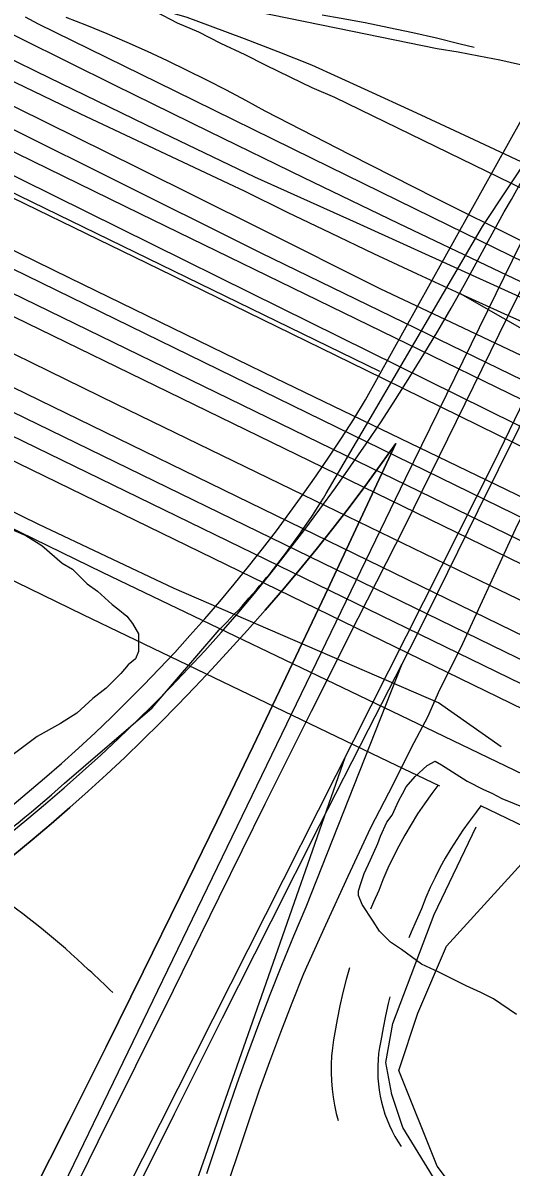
# Model space of a CAD drawing. Extents: x 3567028 to 3605064, y 510945 to 536587.
# Drawn here: x 3586509 to 3586823, y 529692 to 530428 of the extents above; entities that cross this region are included whole.
import ezdxf

# ---------------------------------------------------------------- set-up
doc = ezdxf.new("R2010")
doc.units = 0
for name, color, linetype in [('V-BRDG-OTLN', 7, 'Continuous'), ('V-RAIL-TRAK', 7, 'Continuous'), ('V-ROAD-CNTR', 7, 'Continuous'), ('V-SITE-VEGE', 7, 'Continuous'), ('V-TOPO-SHOR', 7, 'Continuous'), ('V-WETL-SWMP', 7, 'Continuous')]:
    doc.layers.add(name, color=color, linetype=linetype)

msp = doc.modelspace()

# ---------------------------------------------------------------- linework, layer by layer
at = {"layer": 'V-BRDG-OTLN'}
for points in [[(3586664.66, 529925.65), (3586694.48, 529985.41), (3586724.54, 530045.05), (3586754.84, 530104.56), (3586821.08, 530239.17), (3586887.51, 530373.67), (3587005.44, 530628.23), (3587049.99, 530716.49), (3587094.37, 530804.83), (3587138.57, 530893.25), (3587182.61, 530981.75), (3587226.48, 531070.33), (3587251.19, 531121.78), (3587276.52, 531174.12)], [(3587023.95, 530502.15), (3586983.52, 530419.88), (3586943.96, 530340.66), (3586904.48, 530261.38), (3586865.1, 530182.07), (3586825.81, 530102.7), (3586790.42, 530025.82), (3586776.96, 529999.03), (3586769.14, 529981.49), (3586758.65, 529961.69), (3586747.09, 529938.34), (3586732.5, 529910.27), (3586718.02, 529879.03), (3586703.63, 529847.75), (3586689.34, 529816.43), (3586681.87, 529797.58), (3586674.63, 529778.73), (3586667.59, 529759.8), (3586660.74, 529740.8), (3586654.1, 529721.73), (3586647.65, 529702.59), (3586641.4, 529683.38)], [(3586668.55, 530074.26), (3586679.18, 530087.76), (3586689.64, 530101.38), (3586699.93, 530115.14), (3586710.04, 530129.02), (3586719.97, 530143.03), (3586729.73, 530157.17), (3586739.31, 530171.43), (3586748.71, 530185.81), (3586757.93, 530200.3), (3586766.96, 530214.91), (3586775.81, 530229.64), (3586784.47, 530244.47), (3586792.94, 530259.41), (3586805.71, 530282.98), (3586818.69, 530306.44), (3586823.25, 530314.52), (3586847.34, 530357.94), (3586871.68, 530401.22), (3586896.27, 530444.36)], [(3586341, 529192.1), (3586398.54, 529308.2), (3586456.22, 529424.23), (3586514.04, 529540.19), (3586544.67, 529602.29), (3586575.42, 529664.31), (3586606.31, 529726.28), (3586637.33, 529788.17), (3586668.49, 529849.99), (3586699.77, 529911.74), (3586731.2, 529973.43), (3586752.91, 530015.83), (3586762.75, 530035.04), (3586801.97, 530114.48), (3586841.28, 530193.88), (3586880.68, 530273.22), (3586920.16, 530352.52), (3586959.73, 530431.77)], [(3586500.3, 529923.43), (3586511.54, 529932.71), (3586522.65, 529942.15), (3586533.62, 529951.75), (3586544.45, 529961.5), (3586555.14, 529971.41), (3586565.7, 529981.46), (3586576.11, 529991.66), (3586586.38, 530002), (3586596.5, 530012.49), (3586606.47, 530023.12), (3586616.29, 530033.89), (3586625.96, 530044.8), (3586635.47, 530055.85), (3586644.83, 530067.03), (3586654.03, 530078.33), (3586663.07, 530089.77), (3586671.95, 530101.33), (3586680.66, 530113.02), (3586689.21, 530124.82), (3586697.59, 530136.75), (3586705.8, 530148.79), (3586713.84, 530160.95), (3586721.71, 530173.22), (3586729.41, 530185.6), (3586846.58, 530395.74)], [(3586502.29, 529892.37), (3586514.62, 529902.51), (3586526.83, 529912.8), (3586538.89, 529923.26), (3586550.82, 529933.88), (3586562.61, 529944.65), (3586574.25, 529955.57), (3586585.75, 529966.64), (3586597.11, 529977.87), (3586608.31, 529989.24), (3586619.37, 530000.76), (3586630.27, 530012.43), (3586641.93, 530024.88), (3586653.42, 530037.48), (3586664.74, 530050.24), (3586675.89, 530063.15), (3586686.86, 530076.21), (3586697.66, 530089.41), (3586708.27, 530102.76), (3586718.71, 530116.26), (3586728.96, 530129.88), (3586739.03, 530143.66), (3586748.91, 530157.56), (3586726.18, 530108.77), (3586703.28, 530060.06), (3586680.21, 530011.43), (3586656.97, 529962.88), (3586633.56, 529914.41), (3586609.97, 529866.03), (3586586.22, 529817.73), (3586562.29, 529769.51), (3586538.2, 529721.38), (3586513.93, 529673.33)], [(3586513.93, 529673.33), (3586538.2, 529721.38), (3586562.29, 529769.51), (3586586.22, 529817.73), (3586609.97, 529866.03), (3586633.56, 529914.41), (3586656.97, 529962.88), (3586680.21, 530011.43), (3586703.28, 530060.06), (3586726.18, 530108.77), (3586748.91, 530157.56), (3586739.03, 530143.66), (3586728.96, 530129.88), (3586718.71, 530116.26), (3586708.27, 530102.76), (3586697.66, 530089.41), (3586686.86, 530076.21), (3586675.89, 530063.15), (3586664.74, 530050.24), (3586653.42, 530037.48), (3586641.93, 530024.88), (3586630.27, 530012.43), (3586619.37, 530000.76), (3586608.31, 529989.24), (3586597.11, 529977.87), (3586585.75, 529966.64), (3586574.25, 529955.57), (3586562.61, 529944.65), (3586550.82, 529933.88), (3586538.89, 529923.26), (3586526.83, 529912.8), (3586514.62, 529902.51), (3586502.29, 529892.37)], [(3586498.95, 529905.65), (3586511.21, 529915.6), (3586523.34, 529925.72), (3586535.32, 529936.01), (3586547.15, 529946.46), (3586558.84, 529957.08), (3586570.38, 529967.86), (3586581.77, 529978.8), (3586593, 529989.9), (3586604.08, 530001.15), (3586615, 530012.56), (3586625.76, 530024.12), (3586636.35, 530035.83), (3586646.78, 530047.69), (3586657.75, 530060.91), (3586668.55, 530074.26)], [(3586627.2, 529687.92), (3586633.5, 529707.27), (3586639.99, 529726.56), (3586646.69, 529745.78), (3586653.59, 529764.93), (3586660.69, 529784), (3586667.99, 529803), (3586675.48, 529821.92), (3586683.18, 529840.76), (3586691.07, 529859.52), (3586752.91, 530015.83)], [(3586342.66, 529268.9), (3586359.2, 529301.11), (3586375.54, 529333.42), (3586391.68, 529365.83), (3586407.62, 529398.34), (3586423.36, 529430.95), (3586438.89, 529463.66), (3586462.12, 529512.82), (3586485.55, 529561.89), (3586509.19, 529610.87), (3586533.03, 529659.74), (3586557.08, 529708.51), (3586581.32, 529757.19), (3586605.77, 529805.76), (3586635.09, 529865.77), (3586664.66, 529925.65)]]:
    msp.add_lwpolyline(points, dxfattribs=at)
at = {"layer": 'V-RAIL-TRAK'}
for points in [[(3585501.66, 530717.79), (3585521.63, 530703.99), (3585541.73, 530690.38), (3585561.95, 530676.95), (3585582.29, 530663.7), (3585602.75, 530650.64), (3585623.32, 530637.76), (3585644.02, 530625.07), (3585664.82, 530612.57), (3585685.74, 530600.25), (3585706.76, 530588.12), (3585727.9, 530576.18), (3585749.14, 530564.44), (3585770.49, 530552.88), (3585791.94, 530541.52), (3585813.5, 530530.36), (3585835.15, 530519.39), (3585856.9, 530508.61), (3585967.23, 530454.28), (3586077.67, 530400.17), (3586188.22, 530346.27), (3586298.86, 530292.57), (3586899.97, 530000.17), (3587373.45, 529769.5)], [(3585511.56, 530693.41), (3585533.69, 530678.4), (3585554.02, 530664.9), (3585574.47, 530651.58), (3585595.04, 530638.44), (3585615.72, 530625.5), (3585636.52, 530612.73), (3585657.44, 530600.16), (3585678.47, 530587.78), (3585699.61, 530575.59), (3585720.86, 530563.59), (3585742.22, 530551.78), (3585763.68, 530540.16), (3585785.25, 530528.74), (3585806.92, 530517.51), (3585828.68, 530506.48), (3585850.51, 530495.67), (3585960.87, 530441.33), (3586071.34, 530387.2), (3586181.91, 530333.29), (3586292.56, 530279.6), (3586893.65, 529987.2), (3587367.13, 529756.52)], [(3585744.89, 530613.68), (3585762.04, 530607.55), (3585779.12, 530601.23), (3585796.13, 530594.71), (3585813.05, 530587.99), (3585829.9, 530581.08), (3585846.67, 530573.97), (3585863.35, 530566.67), (3585879.95, 530559.18), (3585896.47, 530551.5), (3585912.89, 530543.63), (3586219.07, 530391.43), (3586467.44, 530270.82), (3586715.81, 530150.2), (3586964.19, 530029.59), (3587178.65, 529925.08), (3587393.05, 529820.44), (3587607.38, 529715.66), (3587821.64, 529610.74)], [(3587815.78, 529598.99), (3587700.76, 529655.52), (3587585.66, 529711.86), (3587470.46, 529768.03), (3587355.18, 529824.01), (3587239.81, 529879.8), (3586966.77, 530013.12), (3586693.59, 530146.19), (3586420.3, 530279), (3586358.42, 530308.45), (3586296.64, 530338.09), (3586234.95, 530367.93), (3586173.35, 530397.96), (3586111.85, 530428.2), (3586050.45, 530458.62), (3585989.14, 530489.24), (3585927.93, 530520.06), (3585866.82, 530551.07), (3585805.81, 530582.28), (3585744.89, 530613.68)], [(3585863.35, 530566.67), (3585877.58, 530562.27), (3585891.74, 530557.65), (3585905.83, 530552.82), (3585919.85, 530547.79), (3585933.8, 530542.55), (3585947.66, 530537.11), (3585961.44, 530531.46), (3585975.14, 530525.6), (3585988.75, 530519.55), (3586002.27, 530513.29), (3586015.69, 530506.84), (3586482.16, 530279.52), (3586948.49, 530051.94), (3587414.69, 529824.08)], [(3586001.54, 530556.41), (3586018.39, 530551.47), (3586035.17, 530546.32), (3586051.88, 530540.94), (3586068.52, 530535.35), (3586085.1, 530529.54), (3586101.58, 530523.52), (3586117.01, 530517.09), (3586132.34, 530510.43), (3586147.57, 530503.56), (3586162.7, 530496.46), (3586177.73, 530489.15), (3586192.64, 530481.61), (3586207.45, 530473.86), (3586465.09, 530348.38), (3586655.25, 530254.32), (3586845.52, 530160.47), (3587035.9, 530066.85), (3587226.37, 529973.43), (3587416.96, 529880.23), (3587607.65, 529787.25), (3587798.44, 529694.48)], [(3586738.69, 530256.9), (3586660.75, 530295.93), (3586582.7, 530334.75), (3586504.55, 530373.38), (3586426.3, 530411.79), (3586347.95, 530450.01), (3586334.75, 530457.3), (3586321.45, 530464.41), (3586308.05, 530471.33), (3586294.56, 530478.07), (3586280.97, 530484.63), (3586267.3, 530490.99), (3586253.54, 530497.17), (3586239.69, 530503.15), (3586225.77, 530508.94), (3586211.76, 530514.54), (3586197.68, 530519.95), (3586183.53, 530525.15), (3586169.3, 530530.17), (3586158.54, 530533.87), (3586147.83, 530537.7), (3586137.16, 530541.67), (3586126.55, 530545.76)], [(3587418.77, 529896.49), (3587279.93, 529965.1), (3587140.99, 530033.52), (3587001.95, 530101.72), (3586862.81, 530169.72), (3586723.57, 530237.52), (3586584.23, 530305.12), (3586484.73, 530353.72), (3586385.1, 530402.07), (3586285.34, 530450.15), (3586253.1, 530466.09), (3586220.75, 530481.8), (3586188.29, 530497.29), (3586155.72, 530512.54), (3586123.05, 530527.56), (3586109.93, 530533.2)], [(3586109.93, 530533.2), (3586121.92, 530530.23), (3586133.86, 530527.05), (3586145.74, 530523.65), (3586157.56, 530520.05), (3586169.32, 530516.24), (3586181.01, 530512.22), (3586192.62, 530507.99), (3586204.16, 530503.57), (3586215.61, 530498.94), (3586226.99, 530494.1), (3586238.27, 530489.07), (3586249.47, 530483.84), (3586260.57, 530478.41), (3586361.06, 530429.23), (3586461.44, 530379.8), (3586561.69, 530330.13), (3586661.82, 530280.22), (3586830.25, 530198.46), (3586998.77, 530116.88), (3587167.37, 530035.49), (3587347.81, 529947.38), (3587528.13, 529859.03), (3587708.34, 529770.45)], [(3585748.42, 530532.62), (3585757.12, 530527.92), (3585778.8, 530516.44), (3585800.58, 530505.15), (3585822.46, 530494.06), (3585844.36, 530483.21), (3585954.75, 530428.86), (3586065.23, 530374.72), (3586175.83, 530320.8), (3586286.49, 530267.1), (3586887.57, 529974.71), (3587361.05, 529744.03), (3587563.86, 529645.41), (3587766.57, 529546.63), (3587913.93, 529474.68)], [(3586009.25, 530524.26), (3586141.49, 530458.91), (3586273.82, 530393.74), (3586406.24, 530328.77), (3586538.75, 530263.99), (3586671.36, 530199.4), (3586807.02, 530134.19), (3586942.55, 530068.73), (3587077.96, 530003.02), (3587213.26, 529937.07), (3587309.44, 529889.96)], [(3585770.48, 530504.3), (3585772.27, 530503.96), (3585794.16, 530492.62), (3585816.15, 530481.47), (3585838.12, 530470.59), (3585948.54, 530416.22), (3586059.05, 530362.07), (3586169.67, 530308.13), (3586280.33, 530254.43), (3586881.41, 529962.05), (3587354.89, 529731.37), (3587557.7, 529632.75), (3587760.4, 529533.98), (3587884.95, 529473.16)], [(3586100.34, 530510.61), (3586138.72, 530492.5), (3586177.02, 530474.2), (3586215.23, 530455.71), (3586253.34, 530437.04), (3586291.36, 530418.18), (3586329.29, 530399.14), (3586462.78, 530334.58), (3586596.16, 530269.8), (3586729.42, 530204.79), (3586862.58, 530139.56), (3586928, 530107.1), (3586993.52, 530074.86), (3587059.15, 530042.83), (3587124.88, 530011.01), (3587190.71, 529979.41), (3587276.85, 529937.35), (3587362.9, 529895.13)], [(3586225.77, 530508.94), (3586238.89, 530505.34), (3586251.95, 530501.51), (3586264.94, 530497.46), (3586277.87, 530493.2), (3586290.72, 530488.72), (3586303.49, 530484.03), (3586316.19, 530479.12), (3586328.79, 530474), (3586341.32, 530468.67), (3586353.75, 530463.13), (3586366.08, 530457.38), (3586378.32, 530451.43), (3586390.46, 530445.27), (3586402.49, 530438.91), (3586450, 530415.65), (3586497.61, 530392.6), (3586545.33, 530369.77), (3586593.14, 530347.15), (3586641.06, 530324.74), (3586651.22, 530320.04)], [(3586329.78, 530488.31), (3586343.9, 530484.18), (3586357.96, 530479.83), (3586371.95, 530475.27), (3586385.86, 530470.49), (3586399.7, 530465.49), (3586413.46, 530460.28), (3586427.14, 530454.85), (3586440.73, 530449.21), (3586454.23, 530443.36), (3586467.64, 530437.3), (3586480.95, 530431.03), (3586494.16, 530424.56), (3586507.28, 530417.88), (3586567.91, 530387.89), (3586628.65, 530358.1), (3586689.49, 530328.51), (3586750.42, 530299.14), (3586811.46, 530269.96), (3586872.59, 530241), (3586926.3, 530215.78), (3587049.07, 530150.13)], [(3586519.4, 530463.95), (3586534.47, 530458.62), (3586549.47, 530453.1), (3586564.4, 530447.39), (3586579.26, 530441.5), (3586594.04, 530435.41), (3586607.96, 530427.97), (3586621.81, 530422.3), (3586635.96, 530414.88), (3586651.59, 530407.67), (3586664.79, 530401.06), (3586681.03, 530393.09), (3586694.83, 530386.51), (3586709.32, 530380.15), (3586839.48, 530316.98), (3586969.53, 530253.58), (3587099.47, 530189.95), (3587229.29, 530126.08), (3587286.67, 530096.56), (3587344.14, 530067.24)], [(3587791.91, 529863.12), (3587687.32, 529913.8), (3587582.84, 529964.71), (3587478.46, 530015.83), (3587374.2, 530067.19), (3587270.05, 530118.76), (3587166, 530170.56), (3587062.08, 530222.58), (3587029.15, 530239.71), (3586996.12, 530256.65), (3586963, 530273.4), (3586929.79, 530289.97), (3586896.49, 530306.36), (3586863.09, 530322.56), (3586829.61, 530338.57), (3586796.04, 530354.4), (3586762.38, 530370.04), (3586728.63, 530385.49), (3586694.8, 530400.75), (3586673.14, 530409.35), (3586651.4, 530417.76), (3586629.58, 530425.96), (3586614.44, 530431.5), (3586579.26, 530441.5)], [(3587323.62, 530185.63), (3587225.64, 530233.27), (3587127.58, 530280.71), (3587085.59, 530300.9), (3587043.54, 530320.94), (3587001.41, 530340.82), (3586959.21, 530360.56), (3586946.5, 530365.52), (3586933.72, 530370.29), (3586920.86, 530374.85), (3586907.93, 530379.21), (3586894.94, 530383.36), (3586881.88, 530387.32), (3586868.76, 530391.06), (3586855.58, 530394.6), (3586842.35, 530397.93), (3586829.07, 530401.05), (3586815.74, 530403.96), (3586802.37, 530406.66), (3586788.96, 530409.15), (3586775.51, 530411.43), (3586711.44, 530424.35), (3586647.39, 530437.41)], [(3586447.52, 530430.98), (3586517.53, 530396.76), (3586587.63, 530362.76), (3586657.84, 530328.97), (3586723.26, 530299.64), (3586788.6, 530270.11), (3586853.85, 530240.4), (3586919.01, 530210.5), (3586984.09, 530180.41), (3587049.07, 530150.13), (3587113.98, 530119.67), (3587178.79, 530089.01), (3587243.51, 530058.17), (3587308.15, 530027.15)], [(3587826.44, 529785.41), (3587757.82, 529820.34), (3587689.1, 529855.08), (3587620.28, 529889.6), (3587551.35, 529923.92), (3587482.31, 529958.04), (3587413.18, 529991.94), (3587343.95, 530025.64), (3587274.61, 530059.14), (3587205.18, 530092.42), (3587135.65, 530125.5), (3587047.44, 530168.45), (3586959.26, 530211.45), (3586871.11, 530254.51), (3586782.99, 530297.62), (3586694.9, 530340.79), (3586606.83, 530384.01), (3586518.79, 530427.29), (3586510.46, 530431.61)], [(3587453.03, 529984.17), (3587279.67, 530068.38), (3587106.37, 530152.69), (3587050.81, 530179.3), (3586995.35, 530206.12), (3586939.98, 530233.13), (3586884.72, 530260.35), (3586829.55, 530287.76), (3586774.48, 530315.38), (3586719.51, 530343.19), (3586664.64, 530371.2), (3586652.25, 530378.04), (3586639.75, 530384.71), (3586627.17, 530391.19), (3586614.49, 530397.5), (3586601.72, 530403.63), (3586588.87, 530409.57), (3586575.94, 530415.33), (3586562.92, 530420.91), (3586549.83, 530426.31), (3586536.66, 530431.51)], [(3586099.66, 530410.11), (3586145.29, 530387.81), (3586191.02, 530365.7), (3586236.83, 530343.76), (3586282.72, 530322.01), (3586328.7, 530300.44), (3586448.77, 530241.55), (3586568.95, 530182.89), (3586689.23, 530124.44), (3586809.62, 530066.22), (3586930.12, 530008.22), (3587008.92, 529968.82), (3587087.83, 529929.66), (3587166.87, 529890.73), (3587246.02, 529852.05), (3587325.29, 529813.6)], [(3586651.22, 530320.04), (3586678.9, 530306.38), (3586706.68, 530292.91), (3586734.56, 530279.64), (3586762.53, 530266.55), (3586790.58, 530253.67), (3586818.73, 530240.98), (3586846.97, 530228.49), (3586875.29, 530216.2), (3586903.7, 530204.1)], [(3587801.55, 529737.75), (3587749.14, 529764.63), (3587696.64, 529791.32), (3587644.03, 529817.82), (3587591.33, 529844.12), (3587538.52, 529870.22), (3587485.63, 529896.13), (3587432.63, 529921.84), (3587379.54, 529947.36), (3587326.37, 529972.68), (3587273.09, 529997.81), (3587219.72, 530022.73), (3587166.65, 530049.5), (3587113.47, 530076.08), (3587060.21, 530102.48), (3587006.85, 530128.69), (3586953.4, 530154.71), (3586899.86, 530180.54), (3586846.22, 530206.18), (3586792.5, 530231.63), (3586738.69, 530256.9)], [(3587803.33, 529753.79), (3587699.99, 529804.37), (3587596.56, 529854.75), (3587493.04, 529904.95), (3587389.42, 529954.95), (3587285.71, 530004.77), (3587154.26, 530068.56), (3587022.71, 530132.15), (3586900.44, 530191.04), (3586790.58, 530253.67)]]:
    msp.add_lwpolyline(points, dxfattribs=at)
at = {"layer": 'V-ROAD-CNTR'}
for points in [[(3587306.23, 531258.95), (3586754.9, 530134.81), (3586368.98, 529338.2), (3585956.97, 528504.34), (3585696.38, 527979.85), (3585493.03, 527565.46)], [(3587344.1, 531242.78), (3586812, 530145.26), (3586563.11, 529653.01), (3586317.52, 529145.07), (3586066.91, 528651.77), (3585863.72, 528225.78), (3585568.88, 527637.92), (3585525.08, 527547.69)], [(3588106.55, 529332.07), (3588034.74, 529373.34), (3587974.47, 529416.62), (3587933.96, 529441.11), (3587901.61, 529453.82), (3587865.89, 529461.37), (3587799.41, 529489.08), (3587495.75, 529623.7), (3587121.37, 529804.94), (3586757.27, 529979.87), (3586560.47, 530074.34), (3586061.71, 530317.21), (3585832.48, 530429.72), (3585754.06, 530489.5), (3585709.19, 530529.75), (3585674.41, 530552.61), (3585640.28, 530564.7), (3585565.81, 530615.83), (3585463.06, 530667.08), (3585414.79, 530690.97), (3585400.37, 530697.31)], [(3586777.19, 529937.02), (3586744.28, 529952.83), (3586547.41, 530047.33), (3586048.54, 530290.26), (3585816.63, 530404.09), (3585734.92, 530466.37), (3585690.83, 530505.91), (3585660.97, 530525.54), (3585626.55, 530537.74), (3585550.55, 530589.92), (3585449.72, 530640.21), (3585402.08, 530663.78), (3585390.66, 530668.81)], [(3586738.57, 530203.89), (3585992.1, 530566.97)], [(3586729.27, 530168.38), (3586804.65, 530297.03), (3586916.16, 530464.83)], [(3586701.47, 530433.19), (3586713.7, 530431.06), (3586729.1, 530428.17), (3586744.45, 530425.08), (3586759.76, 530421.79), (3586775.03, 530418.31), (3586790.25, 530414.62), (3586799.24, 530412.33)], [(3586704.05, 530125.33), (3586729.27, 530168.38)], [(3586535.56, 529939.07), (3586591.98, 529987.54), (3586635.08, 530037.59)], [(3586715.97, 529955.34), (3586660.8, 529797.97)], [(3586776, 529937.59), (3586771.96, 529932.29), (3586767.31, 529925.8), (3586762.87, 529919.18), (3586758.63, 529912.43), (3586754.59, 529905.55), (3586750.76, 529898.56), (3586747.14, 529891.45), (3586743.74, 529884.24), (3586740.56, 529876.93), (3586737.81, 529870.05), (3586734.4, 529862.53), (3586732.46, 529857.97)], [(3586803.58, 529924.34), (3586800.54, 529920.3), (3586796.09, 529914.46), (3586791.97, 529908.71), (3586788.03, 529902.84), (3586784.27, 529896.85), (3586780.69, 529890.75), (3586777.29, 529884.55), (3586774.09, 529878.24), (3586771.07, 529871.85), (3586768.25, 529865.37), (3586765.41, 529858.27), (3586761.87, 529850.48), (3586758.74, 529843.08), (3586757.33, 529839.51)], [(3588091.61, 529306.06), (3588018.48, 529348.08), (3587957.94, 529391.56), (3587920.62, 529414.12), (3587892.97, 529424.99), (3587856.94, 529432.59), (3587787.56, 529461.52), (3587483.14, 529596.48), (3587108.34, 529777.92), (3586803.58, 529924.34)], [(3586719.06, 529820.31), (3586716.96, 529812.81), (3586714.79, 529804.29), (3586712.85, 529795.71), (3586711.12, 529787.09), (3586709.67, 529778.74), (3586708.76, 529773.99), (3586708, 529768.74), (3586707.48, 529763.46), (3586707.2, 529758.17), (3586707.16, 529752.87), (3586707.35, 529747.57), (3586707.79, 529742.29), (3586708.46, 529737.03), (3586709.36, 529731.81), (3586710.51, 529726.63), (3586711.75, 529721.99)], [(3586660.8, 529797.97), (3586603.15, 529633.54)], [(3586745.03, 529801.48), (3586743.97, 529797.28), (3586742.19, 529789.45), (3586740.61, 529781.57), (3586739.18, 529773.36), (3586738.36, 529769.03), (3586737.79, 529765.12), (3586737.41, 529761.19), (3586737.19, 529757.25), (3586737.16, 529753.3), (3586737.31, 529749.35), (3586737.63, 529745.42), (3586738.13, 529741.5), (3586738.81, 529737.61), (3586739.66, 529733.76), (3586740.68, 529729.94), (3586741.87, 529726.18), (3586743.24, 529722.48), (3586744.77, 529718.83), (3586746.46, 529715.27), (3586748.31, 529711.78), (3586750.31, 529708.38), (3586752.33, 529705.29)]]:
    msp.add_lwpolyline(points, dxfattribs=at)
for centre, radius, start, end in [((3586305.45, 530367.67), 466.49, 314.96025, 328.70105), ((3586096.86, 530424.82), 654.53, 304.20648, 312.08677), ((3586208.3, 529458.99), 497, 46.40261, 55.72435), ((3586283.83, 529521.35), 399.93, 45.0234, 48.07867)]:
    msp.add_arc(centre, radius, start, end, dxfattribs=at)
at = {"layer": 'V-SITE-VEGE'}
for points in [[(3586499.18, 530103.14), (3586510.5, 530098.4), (3586520.87, 530091.77), (3586534.08, 530080.41), (3586540.68, 530076.62), (3586550.11, 530067.16), (3586556.71, 530062.43), (3586566.14, 530053.91), (3586569.91, 530051.07), (3586575.57, 530046.34), (3586579.34, 530041.61), (3586583.1, 530034.99), (3586583.08, 530023.66), (3586581.19, 530018.94), (3586576.46, 530015.17), (3586571.73, 530009.52), (3586562.27, 530000.09), (3586553.76, 529993.49), (3586543.35, 529984.07), (3586532.95, 529977.47), (3586517.83, 529969), (3586498.91, 529954.87)], [(3586826.52, 529790.32), (3586811.82, 529800.32), (3586803.59, 529804.44), (3586794.18, 529808.56), (3586776.55, 529817.38), (3586765.38, 529822.68), (3586752.45, 529832.09), (3586745.39, 529836.8), (3586738.34, 529843.86), (3586734.23, 529850.33), (3586727.17, 529860.91), (3586724.82, 529866.79), (3586724.83, 529869.73), (3586726.59, 529875.03), (3586728.36, 529880.91), (3586732.48, 529889.72), (3586737.18, 529900.3), (3586738.95, 529905.01), (3586743.07, 529913.82), (3586746.6, 529918.53), (3586750.72, 529927.94), (3586753.07, 529932.05), (3586755.43, 529936.75), (3586761.31, 529943.22), (3586768.95, 529950.27), (3586774.25, 529953.21), (3586778.36, 529950.85), (3586794.82, 529940.27), (3586805.4, 529934.97), (3586810.7, 529932.61), (3586817.16, 529929.09), (3586833.03, 529922.61)]]:
    msp.add_lwpolyline(points, dxfattribs=at)
at = {"layer": 'V-TOPO-SHOR'}
for points in [[(3586816.73, 529962.31), (3586776.31, 529990.65), (3586606.18, 530064.19), (3586518.87, 530105.46), (3586377.65, 530174.45), (3586208.83, 530256.98), (3585957.83, 530380.14), (3585866.28, 530425.76)], [(3586815.43, 529586.46), (3586818.68, 529607.01), (3586814.85, 529625.65), (3586794.99, 529653.96), (3586773.2, 529685.47), (3586753.34, 529717.63), (3586746.31, 529738.85), (3586742.49, 529759.41), (3586747.03, 529784.46), (3586773.5, 529854.45), (3586800.58, 529910.94)]]:
    msp.add_lwpolyline(points, dxfattribs=at)
at = {"layer": 'V-WETL-SWMP'}
for points in [[(3586781.56, 529834.12), (3586843.06, 529901.77), (3586879.96, 529907.92), (3587421.14, 529637.33)], [(3586793.86, 529231.44), (3586849.21, 529342.14), (3586873.81, 529428.23), (3586879.96, 529508.18), (3586855.36, 529588.13), (3586836.91, 529618.88), (3586812.31, 529643.48), (3586775.41, 529692.67), (3586750.81, 529754.17), (3586763.11, 529791.07), (3586781.56, 529834.12)]]:
    msp.add_lwpolyline(points, dxfattribs=at)

doc.saveas('drawing.dxf')
